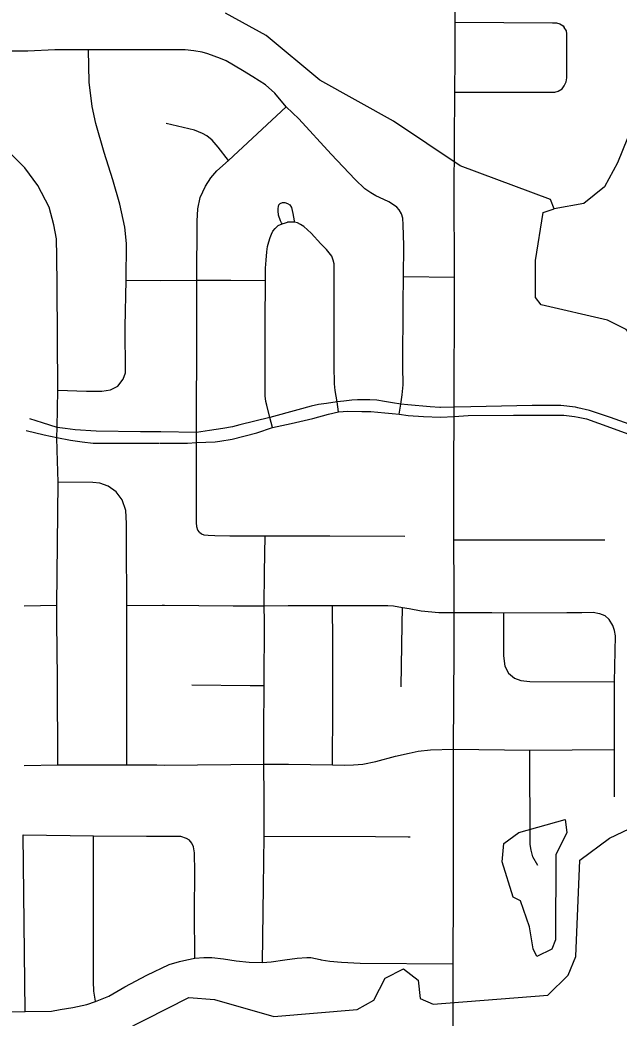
# Model space of a CAD drawing. Extents: x -1403959 to 81668, y -1400582 to 11018.
# Drawn here: x 6281.6 to 6331, y 8955.7 to 9038 of the extents above; entities that cross this region are included whole.
import ezdxf

# ---------------------------------------------------------------- set-up
doc = ezdxf.new("R2010")
doc.units = 0
for name, color, linetype in [('tdCiSectNmbr', 7, 'Continuous'), ('tdCiSectTwpRng', 7, 'Continuous'), ('tdCoSurfBitum', 7, 'Continuous')]:
    doc.layers.add(name, color=color, linetype=linetype)

msp = doc.modelspace()

# ---------------------------------------------------------------- linework, layer by layer
at = {"layer": 'tdCiSectNmbr'}
for points in [[(6317.364, 9005.596), (6317.396, 9016.203), (6317.395, 9016.784), (6317.395, 9017.248), (6317.384, 9023.8), (6317.433, 9032.036), (6317.45, 9034.851), (6317.465, 9043.806)], [(6317.35, 9001.01), (6317.364, 9005.596)], [(6317.355, 8995.018), (6317.343, 8998.848), (6317.35, 9001.01)], [(6317.374, 8989.121), (6317.368, 8991.136), (6317.355, 8995.018)], [(6317.305, 8966.158), (6317.318, 8972.262), (6317.33, 8977.843), (6317.362, 8986.004), (6317.374, 8989.121)], [(6317.342, 8934.509), (6317.33, 8938.22), (6317.331, 8941.476), (6317.306, 8946.983), (6317.296, 8952.437), (6317.288, 8953.013), (6317.287, 8960.137), (6317.305, 8966.158), (6317.305, 8966.158)]]:
    msp.add_lwpolyline(points, dxfattribs=at)
at = {"layer": 'tdCiSectTwpRng'}
for points in [[(6317.455, 9037.817), (6325.494, 9037.766), (6325.825, 9037.753), (6326.08, 9037.677), (6326.36, 9037.511), (6326.461, 9037.371)], [(6326.271, 9032.321), (6326.461, 9032.575), (6326.614, 9032.906), (6326.678, 9033.224), (6326.678, 9036.863), (6326.639, 9037.117), (6326.461, 9037.371)], [(6289.916, 9035.548), (6287.221, 9035.547), (6284.433, 9035.538), (6282.204, 9035.432), (6279.594, 9035.416), (6271.986, 9035.383), (6270.251, 9035.332), (6269.808, 9035.248), (6268.976, 9034.897)], [(6284.67, 9007.448), (6287.03, 9007.384), (6288.302, 9007.384), (6289.018, 9007.479), (6289.622, 9007.781), (6290.067, 9008.37), (6290.258, 9008.895), (6290.242, 9012.679), (6290.306, 9016.528), (6290.337, 9019.565), (6290.194, 9020.917), (6289.781, 9022.809), (6289.208, 9024.813), (6288.493, 9027.071), (6287.825, 9029.473), (6287.507, 9030.872), (6287.268, 9032.86), (6287.221, 9035.547)], [(6290.119, 9035.548), (6289.916, 9035.548)], [(6313.209, 9019.383), (6313.178, 9021.104), (6313.137, 9021.641), (6313.039, 9022.007), (6312.844, 9022.333), (6312.632, 9022.553), (6312.372, 9022.757), (6311.981, 9022.985), (6311.582, 9023.18), (6310.922, 9023.506), (6310.491, 9023.742), (6310.002, 9024.084), (6309.212, 9024.833), (6307.218, 9026.925), (6304.547, 9029.856), (6303.521, 9030.825), (6302.568, 9031.965), (6301.819, 9032.641), (6300.769, 9033.317), (6299.914, 9033.846), (6298.563, 9034.628), (6298.107, 9034.831), (6297.577, 9035.01), (6297.048, 9035.198), (6296.584, 9035.336), (6295.908, 9035.458), (6295.184, 9035.548), (6290.119, 9035.548)], [(6317.433, 9032.036), (6325.685, 9032.054), (6325.965, 9032.117), (6326.271, 9032.321)], [(6296.145, 9014.184), (6296.143, 9016.53), (6296.178, 9021.398), (6296.225, 9022.413), (6296.424, 9023.359), (6296.855, 9024.293), (6297.287, 9024.981), (6297.801, 9025.542), (6298.746, 9026.406), (6303.521, 9030.825)], [(6284.686, 8976.565), (6284.638, 8983.674), (6284.606, 8988.333), (6284.59, 8989.733), (6284.696, 8999.87), (6284.622, 9002.502), (6284.606, 9003.568), (6284.622, 9004.395), (6284.67, 9007.448), (6284.622, 9016.099), (6284.59, 9018.485), (6284.558, 9019.948), (6284.352, 9021.108), (6283.954, 9022.556), (6283.016, 9024.353), (6281.966, 9025.816), (6280.583, 9027.183), (6279.104, 9028.217), (6277.164, 9029.107), (6275.653, 9029.569), (6271.932, 9029.728)], [(6298.746, 9026.406), (6297.901, 9027.517), (6297.396, 9028.087), (6296.973, 9028.429), (6296.615, 9028.641), (6295.947, 9028.918), (6293.618, 9029.455)], [(6303.127, 9021.266), (6303.053, 9021.432), (6302.89, 9021.888), (6302.857, 9022.251), (6302.845, 9022.458), (6302.87, 9022.617), (6302.914, 9022.751), (6303.024, 9022.861), (6303.216, 9022.935), (6303.407, 9022.947), (6303.619, 9022.874), (6303.822, 9022.755), (6303.948, 9022.519), (6304.062, 9022.039), (6304.173, 9021.437)], [(6302.385, 9004.371), (6302.157, 9005.201), (6301.909, 9006.213), (6301.835, 9006.514), (6301.811, 9006.766), (6301.795, 9006.978), (6301.795, 9008.313), (6301.786, 9013.085), (6301.803, 9016.521), (6301.803, 9017.522), (6301.852, 9018.198), (6301.909, 9018.882), (6301.974, 9019.305), (6302.071, 9019.704), (6302.185, 9020.054), (6302.291, 9020.331), (6302.413, 9020.567), (6302.617, 9020.795), (6302.853, 9021.04), (6303.171, 9021.17), (6303.456, 9021.276), (6303.627, 9021.308), (6303.635, 9021.308)], [(6303.171, 9021.17), (6303.127, 9021.266)], [(6307.824, 9005.673), (6307.71, 9006.496), (6307.554, 9007.44), (6307.513, 9007.985), (6307.464, 9009.467), (6307.473, 9014.531), (6307.481, 9017.503), (6307.461, 9017.88), (6307.404, 9018.198), (6307.29, 9018.515), (6306.851, 9019.061), (6306.387, 9019.541), (6305.572, 9020.421), (6304.978, 9020.958), (6304.709, 9021.129), (6304.441, 9021.259), (6304.196, 9021.308), (6303.968, 9021.316), (6303.635, 9021.308)], [(6304.173, 9021.437), (6304.196, 9021.308)], [(6312.831, 9005.478), (6312.97, 9006.3), (6313.088, 9007.087), (6313.153, 9007.893), (6313.145, 9009.416), (6313.153, 9014.578), (6313.194, 9016.842), (6313.21, 9019.3), (6313.209, 9019.383)], [(6313.194, 9016.842), (6317.393, 9016.784)], [(6290.306, 9016.528), (6293.11, 9016.508), (6296.143, 9016.53), (6298.956, 9016.54), (6301.803, 9016.521)], [(6296.352, 8995.76), (6296.236, 8995.902), (6296.132, 8996.186), (6296.12, 8996.548), (6296.107, 8999.516), (6296.107, 9003.156), (6296.12, 9003.982), (6296.12, 9005.402), (6296.132, 9011.095), (6296.145, 9014.167), (6296.145, 9014.184)], [(6327.609, 9005.238), (6328.278, 9005.108), (6330.263, 9004.395), (6332.006, 9003.759), (6333.481, 9003.225), (6334.321, 9002.996), (6334.906, 9002.894), (6335.682, 9002.818), (6336.484, 9002.754), (6337.285, 9002.767), (6338.01, 9002.792), (6339.626, 9003.072), (6340.72, 9003.352), (6341.573, 9003.67), (6342.667, 9004.192), (6344.651, 9005.426), (6346.42, 9006.558), (6348.341, 9007.779), (6349.75, 9008.606)], [(6316.194, 9006.028), (6315.404, 9006.097), (6313.54, 9006.243), (6312.97, 9006.3), (6312.278, 9006.422), (6311.626, 9006.536), (6310.983, 9006.626), (6310.405, 9006.658), (6309.395, 9006.667), (6308.939, 9006.642), (6308.272, 9006.561), (6307.71, 9006.496), (6306.847, 9006.373), (6306.171, 9006.276), (6305.569, 9006.129), (6304.486, 9005.828), (6302.157, 9005.201), (6300.936, 9004.9), (6299.69, 9004.59), (6299.079, 9004.436), (6298.298, 9004.297), (6297.199, 9004.126), (6296.12, 9003.982), (6293.165, 9004.036)], [(6316.243, 9006.023), (6316.194, 9006.028)], [(6317.365, 9006.058), (6316.243, 9006.023)], [(6324.425, 9006.199), (6323.813, 9006.202), (6318.737, 9006.1), (6317.365, 9006.058)], [(6327.589, 9006.01), (6327.375, 9006.062), (6326.179, 9006.189), (6324.425, 9006.199)], [(6332.189, 9004.529), (6330.275, 9005.197), (6328.533, 9005.782), (6327.589, 9006.01)], [(6293.165, 9004.036), (6293.136, 9004.037), (6291.51, 9004.038), (6287.852, 9004.07), (6286.119, 9004.181), (6285.292, 9004.292), (6284.622, 9004.395), (6283.415, 9004.769), (6282.366, 9005.087)], [(6293.119, 9003.1), (6294.202, 9003.076), (6295.383, 9003.1), (6296.107, 9003.156), (6297.655, 9003.206), (6298.029, 9003.255), (6299.063, 9003.426), (6301.107, 9003.947), (6302.385, 9004.371), (6303.94, 9004.704), (6305.715, 9005.12), (6307.002, 9005.478), (6307.824, 9005.673), (6308.589, 9005.722), (6309.746, 9005.714), (6310.503, 9005.69), (6311.651, 9005.6), (6312.245, 9005.535), (6312.831, 9005.478), (6313.572, 9005.38), (6314.834, 9005.282), (6316.251, 9005.234)], [(6316.251, 9005.234), (6317.363, 9005.302)], [(6317.363, 9005.302), (6318.533, 9005.375), (6322.273, 9005.388), (6322.505, 9005.389)], [(6322.505, 9005.389), (6325.492, 9005.413), (6326.433, 9005.4), (6327.298, 9005.299), (6327.609, 9005.238)], [(6282.064, 9004.133), (6283.543, 9003.783), (6284.606, 9003.568), (6285.721, 9003.338), (6286.675, 9003.195), (6287.582, 9003.099), (6293.078, 9003.1)], [(6290.358, 8976.563), (6290.37, 8982.524), (6290.383, 8986.714), (6290.37, 8989.694), (6290.345, 8994.932), (6290.333, 8996.453), (6290.283, 8997.538), (6289.996, 8998.411), (6289.485, 8999.084), (6288.824, 8999.546), (6288.138, 8999.795), (6287.564, 8999.857), (6284.696, 8999.87)], [(6296.352, 8995.76), (6296.533, 8995.618), (6296.713, 8995.528), (6297.088, 8995.489), (6297.643, 8995.476), (6298.856, 8995.438), (6301.773, 8995.45), (6307.117, 8995.45), (6313.3, 8995.425)], [(6301.691, 8973.702), (6301.691, 8973.884), (6301.672, 8976.621), (6301.666, 8979.372), (6301.691, 8983.101), (6301.715, 8988.385), (6301.691, 8989.674), (6301.723, 8992.432), (6301.773, 8995.45)], [(6317.355, 8995.124), (6329.814, 8995.124)], [(6281.893, 8989.669), (6284.59, 8989.733)], [(6290.37, 8989.694), (6293.28, 8989.714)], [(6293.28, 8989.714), (6293.475, 8989.715)], [(6293.475, 8989.715), (6299.15, 8989.674), (6301.691, 8989.674), (6303.67, 8989.701), (6305.775, 8989.701), (6307.348, 8989.688), (6309.199, 8989.688), (6310.784, 8989.701), (6311.897, 8989.701), (6312.356, 8989.676), (6313.118, 8989.543), (6313.663, 8989.446), (6314.655, 8989.253), (6316.119, 8989.132), (6317.374, 8989.121)], [(6307.334, 8976.542), (6307.363, 8981.29), (6307.363, 8986.688), (6307.348, 8989.688)], [(6313.007, 8982.987), (6313.072, 8988.117), (6313.118, 8989.543)], [(6317.374, 8989.121), (6320.474, 8989.132), (6321.441, 8989.091), (6326.668, 8989.132), (6327.902, 8989.132), (6328.834, 8989.144), (6329.354, 8989.047), (6329.802, 8988.866), (6330.152, 8988.551), (6330.158, 8988.541)], [(6321.441, 8989.091), (6321.446, 8985.541), (6321.561, 8984.688), (6321.855, 8984.115), (6322.363, 8983.705), (6322.871, 8983.508), (6323.608, 8983.426), (6330.603, 8983.41)], [(6330.599, 8974.163), (6330.588, 8977.808), (6330.603, 8983.41), (6330.673, 8987.184), (6330.612, 8987.644), (6330.455, 8988.043), (6330.158, 8988.541)], [(6295.742, 8983.142), (6300.554, 8983.11), (6301.691, 8983.101)], [(6293.467, 8976.535), (6301.672, 8976.621), (6303.718, 8976.608), (6307.334, 8976.542), (6308.327, 8976.526), (6309.076, 8976.559), (6309.841, 8976.608), (6310.916, 8976.819), (6312.544, 8977.259), (6313.668, 8977.52), (6314.401, 8977.682), (6315.427, 8977.796), (6317.33, 8977.843)], [(6317.33, 8977.843), (6323.625, 8977.77), (6330.588, 8977.808)], [(6324.271, 8968.254), (6323.861, 8968.976), (6323.73, 8969.517), (6323.648, 8969.992), (6323.625, 8977.77)], [(6281.913, 8976.49), (6284.686, 8976.565), (6290.358, 8976.563), (6292.844, 8976.541)], [(6292.844, 8976.541), (6293.467, 8976.535)], [(6330.6, 8973.913), (6330.599, 8974.163)], [(6301.572, 8960.257), (6301.638, 8966.494), (6301.686, 8970.679), (6301.691, 8973.702)], [(6281.81, 8970.781), (6287.611, 8970.708), (6291.983, 8970.683), (6294.353, 8970.671), (6294.805, 8970.659), (6295.256, 8970.512), (6295.514, 8970.364)], [(6281.991, 8956.206), (6281.81, 8970.781)], [(6287.783, 8957.067), (6287.65, 8957.872), (6287.618, 8958.679), (6287.626, 8961.422), (6287.618, 8966.251), (6287.611, 8970.692)], [(6301.686, 8970.679), (6310.884, 8970.636), (6313.592, 8970.621)], [(6313.592, 8970.621), (6313.75, 8970.62)], [(6295.52, 8970.358), (6295.514, 8970.364)], [(6295.966, 8960.608), (6295.948, 8964.466), (6295.981, 8967.691), (6295.953, 8969.303), (6295.879, 8969.792), (6295.745, 8970.085), (6295.52, 8970.358)], [(6280.528, 8956.19), (6281.991, 8956.206), (6284.142, 8956.243), (6284.875, 8956.357), (6285.917, 8956.536), (6287.057, 8956.781), (6287.789, 8957.025), (6288.88, 8957.464), (6290.216, 8958.23), (6292.017, 8959.208), (6293.873, 8960.087), (6294.704, 8960.34), (6295.323, 8960.478), (6295.966, 8960.608), (6296.715, 8960.665), (6297.383, 8960.657), (6298.335, 8960.551), (6299.402, 8960.389), (6300.452, 8960.275), (6301.572, 8960.257), (6302.284, 8960.307), (6303.408, 8960.454), (6304.409, 8960.6), (6305.223, 8960.665), (6305.551, 8960.658), (6306.322, 8960.492)], [(6306.322, 8960.492), (6306.414, 8960.472), (6307.109, 8960.37), (6308.074, 8960.269), (6309.632, 8960.184), (6317.287, 8960.137)]]:
    msp.add_lwpolyline(points, dxfattribs=at)
at = {"layer": 'tdCoSurfBitum'}
for points in [[(6333.94, 9038.729), (6332.09, 9033.851), (6332.075, 9029.27), (6330.842, 9026.222), (6329.766, 9024.241), (6328.081, 9022.873), (6325.636, 9022.425), (6325.333, 9023.189), (6317.861, 9025.965), (6312.377, 9029.649), (6306.28, 9033.031), (6301.865, 9036.712), (6298.511, 9038.557)], [(6335.121, 8983.916), (6334.374, 8988.499), (6334.396, 8994.911), (6333.647, 8999.036), (6333.66, 9002.7), (6334.443, 9008.193), (6333.686, 9010.028), (6331.557, 9012.479), (6330.032, 9013.248), (6324.539, 9014.49), (6324.084, 9015.102), (6324.094, 9018.155), (6324.719, 9022.122), (6325.636, 9022.425)], [(6288.285, 8953.71), (6295.476, 8957.347), (6297.613, 8957.187), (6302.494, 8955.794), (6309.368, 8956.38), (6310.745, 8957.137), (6311.668, 8958.966), (6313.198, 8959.724), (6314.416, 8958.803), (6314.563, 8957.276), (6315.631, 8956.814), (6325.101, 8957.542), (6326.787, 8959.215), (6327.404, 8960.739), (6327.737, 8968.677), (6330.187, 8970.499), (6334.011, 8972.317)], [(6324.197, 8960.751), (6323.893, 8961.363), (6323.594, 8963.196), (6322.839, 8965.337), (6322.229, 8965.644), (6321.323, 8968.548), (6321.481, 8970.074), (6322.706, 8970.985), (6326.527, 8972.04), (6326.676, 8970.971), (6325.753, 8969.142), (6325.728, 8962.119), (6325.42, 8961.357), (6324.197, 8960.751)]]:
    msp.add_lwpolyline(points, dxfattribs=at)

doc.saveas('drawing.dxf')
